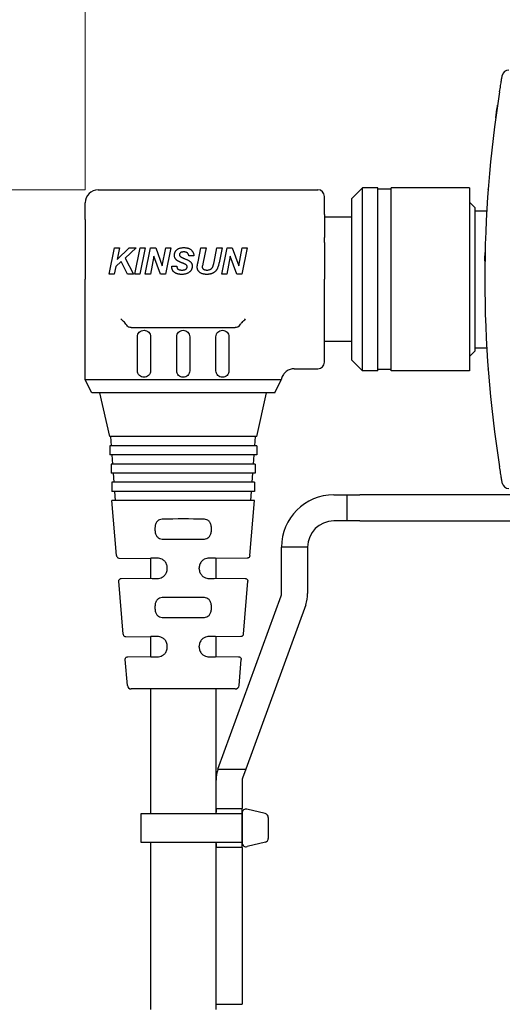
# Model space of a CAD drawing. Header units: millimetres. Extents: x 399 to 6233, y -1870 to 1602.
# Tile 673 of 711: x 5938 to 5975, y 274 to 349. Entities that reach past the tile are written whole.
import ezdxf

# ---------------------------------------------------------------- set-up
doc = ezdxf.new("R2010")
doc.units = ezdxf.units.MM
doc.layers.add('AM_5', color=3, linetype='Continuous', lineweight=25)
doc.layers.add('可見 (ISO)', color=7, linetype='Continuous', lineweight=25)
doc.styles.add('尺寸標註', font='romans.shx', dxfattribs={"bigfont": 'CHINESET.SHX'})
doc.dimstyles.new('CNS1$0', dxfattribs={"dimtxt": 2.5, "dimasz": 2.5, "dimexe": 1, "dimexo": 1, "dimgap": 1.5, "dimtad": 1, "dimtoh": 1, "dimdec": 1, "dimdsep": 46, "dimtxsty": '尺寸標註', "dimcen": 0, "dimclrd": 2, "dimclre": 2, "dimclrt": 1, "dimadec": 0, "dimazin": 2, "dimtp": 0.1, "dimtm": 0.1, "dimtfac": 0.71, "dimtdec": 1, "dimtmove": 0, "dimatfit": 0, "dimfxl": 0, "dimlwd": 13, "dimlwe": 13, "dimarcsym": 0})

# ---------------------------------------------------------------- blocks, each defined once
blk = doc.blocks.new('*D355')
at = {"layer": 'AM_5', "color": 2, "lineweight": 13}
for p, q in [((5942.878, 336.403), (5942.878, 359.702)), ((6103.598, 330.553), (6103.598, 359.702)), ((6101.098, 358.702), (5945.378, 358.702))]:
    blk.add_line(p, q, dxfattribs=at)
at = {"layer": 'AM_5', "color": 2, "lineweight": -2}
for points in [[(5945.378, 359.119), (5945.378, 358.285), (5942.878, 358.702)], [(6101.098, 359.119), (6101.098, 358.285), (6103.598, 358.702)]]:
    blk.add_solid(points, dxfattribs=at)
at = {"layer": 'Defpoints', "color": 0, "lineweight": -2}
for p in [(5942.878, 358.702), (5942.878, 335.403), (6103.598, 329.553)]:
    blk.add_point(p, dxfattribs=at)
at = {"layer": 'AM_5', "color": 1, "insert": (6023.238, 361.452), "char_height": 2.5, "attachment_point": 5, "style": '尺寸標註'}
blk.add_mtext('160.7', dxfattribs=at)
blk = doc.blocks.new('*D296')
at = {"layer": 'AM_5', "color": 2, "lineweight": 13}
for p, q in [((5942.878, 336.403), (5929.878, 336.403)), ((5930.878, 333.903), (5930.878, 271.142)), ((5951.889, 268.642), (5929.878, 268.642))]:
    blk.add_line(p, q, dxfattribs=at)
at = {"layer": 'AM_5', "color": 2, "lineweight": -2}
for points in [[(5930.462, 333.903), (5931.295, 333.903), (5930.878, 336.403)], [(5930.462, 271.142), (5931.295, 271.142), (5930.878, 268.642)]]:
    blk.add_solid(points, dxfattribs=at)
at = {"layer": 'Defpoints', "color": 0, "lineweight": -2}
for p in [(5943.878, 336.403), (5930.878, 268.642), (5952.889, 268.642)]:
    blk.add_point(p, dxfattribs=at)
at = {"layer": 'AM_5', "color": 1, "insert": (5928.128, 302.522), "char_height": 2.5, "attachment_point": 5, "rotation": 90, "style": '尺寸標註'}
blk.add_mtext('67.8', dxfattribs=at)

msp = doc.modelspace()

# ---------------------------------------------------------------- linework, layer by layer
for p, q in [((5954.889, 288.701), (5954.889, 286.411)), ((5956.647, 288.65), (5955.247, 288.995)), ((5956.889, 288.356), (5956.889, 286.756)), ((5956.673, 286.468), (5955.273, 286.123))]:
    msp.add_line(p, q)
msp.add_lwpolyline([(5954.889, 288.658), (5954.889, 286.454), (5947.158, 286.454), (5947.158, 288.658)], close=True)
for centre, start, end in [((5955.189, 288.701), 78.69007, 180), ((5956.589, 288.356), 0, 78.69007), ((5955.189, 286.411), 180, 286.32064), ((5956.589, 286.756), 286.32064, 0)]:
    msp.add_arc(centre, 0.3, start, end)
at = {"layer": '可見 (ISO)'}
for p, q in [((5943.878, 336.403), (5960.678, 336.403)), ((5963.278, 335.748), (5964.083, 336.553)), ((5964.083, 322.553), (5964.083, 336.553)), ((5965.278, 336.553), (5964.083, 336.553)), ((5965.278, 322.553), (5965.278, 336.553)), ((5966.278, 336.453), (5965.278, 336.453)), ((5966.278, 322.553), (5966.278, 336.553)), ((5972.278, 336.553), (5966.278, 336.553)), ((5972.278, 336.553), (5972.278, 322.553)), ((5942.878, 334.128), (5942.878, 335.403)), ((5961.178, 334.519), (5961.178, 335.903)), ((5963.278, 323.358), (5963.278, 335.748)), ((5972.678, 335.053), (5972.278, 335.453)), ((5973.678, 336.053), (5973.678, 336.035)), ((5973.68, 336.053), (5973.678, 336.053)), ((5972.678, 335.053), (5972.678, 324.053)), ((5972.678, 334.803), (5973.599, 334.803)), ((5942.878, 334.128), (5942.878, 332.371)), ((5961.178, 334.519), (5961.178, 332.762)), ((5963.278, 334.303), (5961.178, 334.303)), ((5961.178, 332.371), (5961.178, 332.762)), ((5942.878, 332.371), (5942.878, 329.553)), ((5944.707, 329.953), (5945.113, 331.953)), ((5945.113, 331.953), (5945.505, 331.953)), ((5945.323, 331.058), (5946.245, 331.953)), ((5945.505, 331.953), (5945.323, 331.058)), ((5946.783, 331.953), (5945.936, 331.179)), ((5946.245, 331.953), (5946.783, 331.953)), ((5946.681, 329.953), (5947.088, 331.953)), ((5947.479, 331.953), (5947.072, 329.953)), ((5947.088, 331.953), (5947.479, 331.953)), ((5947.476, 329.953), (5947.882, 331.953)), ((5947.882, 331.953), (5948.274, 331.953)), ((5948.274, 331.953), (5948.777, 330.594)), ((5948.777, 330.594), (5949.036, 331.953)), ((5949.427, 331.953), (5949.021, 329.953)), ((5949.036, 331.953), (5949.427, 331.953)), ((5951.515, 330.889), (5951.731, 331.953)), ((5951.731, 331.953), (5952.123, 331.953)), ((5952.123, 331.953), (5951.902, 330.86)), ((5952.74, 330.852), (5952.962, 331.953)), ((5952.962, 331.953), (5953.354, 331.953)), ((5953.354, 331.953), (5953.124, 330.819)), ((5953.322, 329.953), (5953.729, 331.953)), ((5953.729, 331.953), (5954.12, 331.953)), ((5954.12, 331.953), (5954.623, 330.594)), ((5954.623, 330.594), (5954.882, 331.953)), ((5955.273, 331.953), (5954.867, 329.953)), ((5954.882, 331.953), (5955.273, 331.953)), ((5961.178, 332.371), (5961.178, 329.553)), ((5945.64, 330.913), (5945.216, 330.532)), ((5946.117, 329.953), (5945.64, 330.913)), ((5945.936, 331.179), (5946.578, 329.953)), ((5948.128, 331.312), (5947.868, 329.953)), ((5948.63, 329.953), (5948.128, 331.312)), ((5951.194, 331.356), (5950.809, 331.338)), ((5953.975, 331.312), (5953.714, 329.953)), ((5954.476, 329.953), (5953.975, 331.312)), ((5945.216, 330.532), (5945.098, 329.953)), ((5949.501, 330.551), (5949.886, 330.568)), ((5951.902, 330.86), (5951.848, 330.594)), ((5942.878, 324.653), (5942.878, 329.553)), ((5945.098, 329.953), (5944.707, 329.953)), ((5946.578, 329.953), (5946.117, 329.953)), ((5947.072, 329.953), (5946.681, 329.953)), ((5947.868, 329.953), (5947.476, 329.953)), ((5949.021, 329.953), (5948.63, 329.953)), ((5953.714, 329.953), (5953.322, 329.953)), ((5954.867, 329.953), (5954.476, 329.953)), ((5961.178, 323.203), (5961.178, 329.553)), ((5946.407, 325.853), (5954.35, 325.853)), ((5954.88, 326.258), (5954.88, 326.258)), ((5946.878, 322.553), (5946.878, 325.153)), ((5947.878, 325.153), (5947.878, 322.553)), ((5949.878, 322.553), (5949.878, 325.153)), ((5950.878, 325.153), (5950.878, 322.553)), ((5952.878, 322.553), (5952.878, 325.153)), ((5953.878, 325.153), (5953.878, 322.553)), ((5942.878, 322.703), (5942.878, 324.653)), ((5963.278, 324.803), (5961.178, 324.803)), ((5972.678, 324.303), (5973.599, 324.303)), ((5963.278, 323.358), (5964.083, 322.553)), ((5972.678, 324.053), (5972.278, 323.653)), ((5942.878, 321.853), (5942.878, 322.703)), ((5958.867, 322.703), (5960.678, 322.703)), ((5966.278, 322.653), (5965.278, 322.653)), ((5973.678, 323.071), (5973.678, 323.053)), ((5973.68, 323.053), (5973.678, 323.053)), ((5957.756, 321.853), (5942.878, 321.853)), ((5943.378, 320.853), (5942.878, 321.853)), ((5957.378, 320.853), (5957.878, 321.853)), ((5965.278, 322.553), (5964.083, 322.553)), ((5972.278, 322.553), (5966.278, 322.553)), ((5957.378, 320.853), (5943.378, 320.853)), ((5944.753, 317.513), (5944.003, 320.853)), ((5956.003, 317.513), (5956.753, 320.853)), ((5956.003, 317.513), (5944.753, 317.513)), ((5944.902, 316.813), (5944.853, 317.513)), ((5955.854, 316.813), (5955.903, 317.513)), ((5956.003, 316.813), (5944.753, 316.813)), ((5944.753, 316.813), (5944.753, 316.113)), ((5956.003, 316.813), (5956.003, 316.113)), ((5956.003, 316.113), (5944.753, 316.113)), ((5945, 315.413), (5944.951, 316.113)), ((5955.756, 315.413), (5955.805, 316.113)), ((5955.878, 315.413), (5944.878, 315.413)), ((5944.878, 315.413), (5944.878, 314.713)), ((5955.878, 315.413), (5955.878, 314.713)), ((5955.878, 314.713), (5944.878, 314.713)), ((5945.098, 314.013), (5945.049, 314.713)), ((5955.659, 314.013), (5955.708, 314.713)), ((5955.828, 314.013), (5944.928, 314.013)), ((5944.928, 314.013), (5944.928, 313.313)), ((5955.828, 314.013), (5955.828, 313.313)), ((5955.828, 313.313), (5944.928, 313.313)), ((5945.196, 312.613), (5945.147, 313.313)), ((5955.561, 312.613), (5955.61, 313.313)), ((5961.898, 313.053), (5962.898, 313.053)), ((5962.898, 313.053), (5963.898, 313.053)), ((5962.898, 313.053), (5962.898, 311.053)), ((5978.898, 313.053), (5963.898, 313.053)), ((5955.828, 312.613), (5944.928, 312.613)), ((5945.279, 308.398), (5944.928, 312.613)), ((5955.478, 308.398), (5955.828, 312.613)), ((5962.898, 311.053), (5961.898, 311.053)), ((5963.898, 311.053), (5962.898, 311.053)), ((5963.898, 311.053), (6058.898, 311.053)), ((5948.213, 310.449), (5948.213, 310.415)), ((5952.543, 310.415), (5952.543, 310.449)), ((5959.898, 309.053), (5957.898, 309.053)), ((5957.898, 305.494), (5957.898, 309.053)), ((5959.898, 309.053), (5959.898, 305.494)), ((5945.477, 308.214), (5947.878, 308.193)), ((5947.878, 308.193), (5947.878, 306.671)), ((5955.28, 308.214), (5952.878, 308.193)), ((5952.878, 308.193), (5952.878, 306.671)), ((5949.159, 307.395), (5949.159, 307.469)), ((5951.598, 307.395), (5951.598, 307.469)), ((5945.779, 302.393), (5945.442, 306.435)), ((5945.64, 306.652), (5947.878, 306.671)), ((5952.878, 306.671), (5955.117, 306.652)), ((5954.978, 302.393), (5955.314, 306.435)), ((5953.039, 292.056), (5957.868, 305.323)), ((5959.748, 304.639), (5955.168, 292.056)), ((5948.213, 304.449), (5948.213, 304.415)), ((5952.543, 304.415), (5952.543, 304.449)), ((5945.976, 302.21), (5947.878, 302.193)), ((5947.878, 302.193), (5947.878, 300.671)), ((5954.78, 302.21), (5952.878, 302.193)), ((5952.878, 302.193), (5952.878, 300.671)), ((5949.159, 301.395), (5949.159, 301.469)), ((5951.598, 301.395), (5951.598, 301.469)), ((5946.105, 298.467), (5945.941, 300.44)), ((5946.139, 300.656), (5947.878, 300.671)), ((5952.878, 300.671), (5954.618, 300.656)), ((5954.651, 298.467), (5954.815, 300.44)), ((5954.352, 298.192), (5946.404, 298.192)), ((5947.878, 298.192), (5947.878, 288.658)), ((5952.878, 298.192), (5952.878, 288.658)), ((5953.039, 292.056), (5955.168, 292.056)), ((5955.168, 292.056), (5954.919, 291.372)), ((5952.889, 289.356), (5952.889, 291.201)), ((5954.889, 291.201), (5954.889, 289.356)), ((5952.889, 289.056), (5952.889, 289.356)), ((5952.889, 289.056), (5954.889, 289.056)), ((5952.889, 289.056), (5952.889, 288.756)), ((5952.889, 288.658), (5952.889, 288.756)), ((5954.889, 289.356), (5954.889, 289.056)), ((5954.889, 288.756), (5954.889, 289.056)), ((5954.889, 288.756), (5954.889, 286.356)), ((5954.889, 286.356), (5954.889, 288.756)), ((5947.878, 286.454), (5947.878, 273.658)), ((5952.878, 286.454), (5952.878, 273.658)), ((5952.889, 286.356), (5952.889, 286.454)), ((5952.889, 286.356), (5952.889, 286.056)), ((5954.889, 286.056), (5952.889, 286.056)), ((5952.889, 285.756), (5952.889, 286.056)), ((5952.889, 274.356), (5952.889, 285.756)), ((5954.889, 286.056), (5954.889, 286.356)), ((5954.889, 286.056), (5954.889, 285.756)), ((5954.889, 285.756), (5954.889, 274.356)), ((5952.889, 274.056), (5952.889, 274.356)), ((5954.889, 274.356), (5954.889, 274.056)), ((5952.889, 274.056), (5954.889, 274.056))]:
    msp.add_line(p, q, dxfattribs=at)
for centre, radius, start, end in [((5975.28, 345.066), 0.5, 89, 170.18466), ((5943.878, 335.403), 1, 90, 180), ((5960.678, 335.903), 0.5, 0, 90), ((5960.678, 323.203), 0.5, 270, 0), ((5975.28, 314.04), 0.5, 189.81534, 271), ((5961.898, 309.053), 4, 90, 180), ((5961.898, 309.053), 2, 90, 180), ((5957.398, 305.494), 0.5, 340, 0), ((5957.398, 305.494), 2.5, 340, 0), ((5946.404, 298.492), 0.3, 184.7568, 270), ((5954.352, 298.492), 0.3, 270, 355.2432), ((5955.389, 291.201), 2.5, 160, 180), ((5955.389, 291.201), 0.5, 160, 180)]:
    msp.add_arc(centre, radius, start, end, dxfattribs=at)
for centre, major_axis, ratio, start_param, end_param in [((6064.921, 329.553), (0, 91.486), 0.999849, 1.413344, 1.728248), ((5950.378, 311.171), (-2.5, 0), 0.013964, 4.061939, 5.362839), ((5950.378, 309.693), (2.5, 0), 0.013964, 4.061939, 5.362839), ((5950.378, 308.171), (-2.5, 0.022), 0.013962, 5.621312, 6.283322), ((5950.378, 308.171), (2.5, 0.022), 0.013962, 6.283049, 6.945058), ((5950.378, 306.693), (-2.5, -0.022), 0.013962, 6.283049, 6.945058), ((5950.378, 306.693), (2.5, -0.022), 0.013962, 5.621312, 6.283322), ((5950.378, 305.171), (-2.5, 0), 0.013964, 4.061939, 5.362839), ((5950.378, 303.693), (2.5, 0), 0.013964, 4.061939, 5.362839), ((5950.378, 302.171), (-2.5, 0.022), 0.013962, 5.621312, 6.283322), ((5950.378, 302.171), (2.5, 0.022), 0.013962, 6.283049, 6.945058), ((5950.378, 300.693), (-2.5, -0.022), 0.013962, 6.283049, 6.945058), ((5950.378, 300.693), (2.5, -0.022), 0.013962, 5.621312, 6.283322)]:
    msp.add_ellipse(centre, major_axis=major_axis, ratio=ratio, start_param=start_param, end_param=end_param, dxfattribs=at)
for points, knots in [([(5974.58, 343.898), (5974.606, 344.063), (5974.632, 344.226), (5974.657, 344.376), (5974.682, 344.526), (5974.705, 344.666), (5974.724, 344.781), (5974.734, 344.84), (5974.743, 344.893), (5974.751, 344.939), (5974.759, 344.984), (5974.766, 345.023), (5974.771, 345.055), (5974.782, 345.118), (5974.788, 345.151), (5974.788, 345.151)], [0, 0, 0, 0, 0.000496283, 0.000496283, 0.000496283, 0.000992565, 0.000992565, 0.000992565, 0.001242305, 0.001242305, 0.001242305, 0.001488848, 0.001488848, 0.001488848, 0.00198513, 0.00198513, 0.00198513, 0.00198513]), ([(5974.288, 341.918), (5974.327, 342.207), (5974.369, 342.501), (5974.414, 342.813), (5974.419, 342.845), (5974.424, 342.877)], [0, 0, 0, 0, 0.08760995, 0.08760995, 0.09772978, 0.09772978, 0.09772978, 0.09772978]), ([(5973.965, 339.261), (5973.965, 339.261), (5973.965, 339.262), (5973.965, 339.262), (5973.965, 339.263), (5973.965, 339.265), (5973.965, 339.266), (5973.966, 339.268)], [0.02997514, 0.02997514, 0.02997514, 0.02997514, 0.03261946, 0.03261946, 0.04097847, 0.04097847, 0.04707143, 0.04707143, 0.04707143, 0.04707143]), ([(5973.976, 339.362), (5973.976, 339.362), (5973.976, 339.362), (5973.976, 339.363), (5973.976, 339.364), (5973.976, 339.366), (5973.976, 339.367), (5973.976, 339.368)], [0.02995296, 0.02995296, 0.02995296, 0.02995296, 0.03266965, 0.03266965, 0.04118502, 0.04118502, 0.04704465, 0.04704465, 0.04704465, 0.04704465]), ([(5973.705, 336.403), (5973.705, 336.404), (5973.705, 336.404), (5973.705, 336.405), (5973.705, 336.406), (5973.706, 336.41), (5973.706, 336.412), (5973.706, 336.421), (5973.707, 336.425), (5973.707, 336.429), (5973.707, 336.43), (5973.707, 336.43)], [0, 0, 0, 0, 0.00097656, 0.00097656, 0.00488283, 0.00488283, 0.01269545, 0.01269545, 0.04395329, 0.04395329, 0.05714808, 0.05714808, 0.05714808, 0.05714808]), ([(5949.707, 331.396), (5949.707, 331.416), (5949.708, 331.457), (5949.717, 331.516), (5949.731, 331.572), (5949.752, 331.626), (5949.778, 331.677), (5949.81, 331.726), (5949.848, 331.771), (5949.891, 331.814), (5949.94, 331.853), (5949.995, 331.887), (5950.054, 331.915), (5950.119, 331.939), (5950.189, 331.957), (5950.264, 331.969), (5950.344, 331.978), (5950.399, 331.978), (5950.427, 331.979)], [0, 0, 0, 0, 0.000060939, 0.000120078, 0.000177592, 0.000234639, 0.000291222, 0.000348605, 0.000407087, 0.000467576, 0.00052959, 0.000592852, 0.000658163, 0.000726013, 0.000797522, 0.000872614, 0.000952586, 0.001036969, 0.001036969, 0.001036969, 0.001036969]), ([(5950.424, 331.645), (5950.41, 331.645), (5950.382, 331.645), (5950.342, 331.642), (5950.305, 331.637), (5950.271, 331.631), (5950.24, 331.623), (5950.213, 331.613), (5950.189, 331.601), (5950.162, 331.582), (5950.133, 331.557), (5950.109, 331.521), (5950.094, 331.48), (5950.092, 331.452), (5950.091, 331.437)], [0, 0, 0, 0, 0.0000433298, 0.0000835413, 0.0001207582, 0.0001550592, 0.0001866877, 0.0002157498, 0.0002426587, 0.0002678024, 0.0003137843, 0.0003562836, 0.0003981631, 0.0004417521, 0.0004417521, 0.0004417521, 0.0004417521]), ([(5950.809, 331.338), (5950.808, 331.35), (5950.805, 331.373), (5950.797, 331.407), (5950.787, 331.439), (5950.775, 331.47), (5950.759, 331.497), (5950.742, 331.522), (5950.723, 331.546), (5950.7, 331.567), (5950.675, 331.585), (5950.648, 331.602), (5950.617, 331.615), (5950.584, 331.626), (5950.548, 331.635), (5950.509, 331.641), (5950.468, 331.645), (5950.439, 331.645), (5950.424, 331.645)], [0, 0, 0, 0, 0.0000363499, 0.0000711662, 0.0001046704, 0.0001365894, 0.000167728, 0.0001982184, 0.0002285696, 0.0002588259, 0.0002896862, 0.000321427, 0.0003547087, 0.0003897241, 0.0004262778, 0.0004655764, 0.0005069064, 0.0005512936, 0.0005512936, 0.0005512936, 0.0005512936]), ([(5950.427, 331.979), (5950.456, 331.978), (5950.512, 331.977), (5950.594, 331.969), (5950.671, 331.956), (5950.743, 331.938), (5950.809, 331.914), (5950.871, 331.884), (5950.928, 331.85), (5950.979, 331.809), (5951.026, 331.765), (5951.067, 331.717), (5951.102, 331.665), (5951.132, 331.611), (5951.155, 331.552), (5951.175, 331.49), (5951.187, 331.424), (5951.192, 331.379), (5951.194, 331.356)], [0, 0, 0, 0, 0.000085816, 0.000166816, 0.000243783, 0.000317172, 0.000387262, 0.000454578, 0.00052016, 0.00058466, 0.000647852, 0.000710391, 0.000771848, 0.000833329, 0.000896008, 0.000959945, 0.001025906, 0.00109462, 0.00109462, 0.00109462, 0.00109462]), ([(5950.604, 330.656), (5950.598, 330.66), (5950.586, 330.67), (5950.563, 330.683), (5950.534, 330.699), (5950.5, 330.716), (5950.459, 330.735), (5950.413, 330.756), (5950.361, 330.778), (5950.305, 330.802), (5950.247, 330.825), (5950.192, 330.849), (5950.141, 330.872), (5950.094, 330.893), (5950.052, 330.913), (5950.013, 330.933), (5949.979, 330.951), (5949.939, 330.974), (5949.894, 331.004), (5949.847, 331.046), (5949.805, 331.092), (5949.77, 331.144), (5949.742, 331.2), (5949.721, 331.261), (5949.709, 331.327), (5949.707, 331.372), (5949.707, 331.396)], [0, 0, 0, 0, 0.000020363, 0.000047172, 0.00007964, 0.000117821, 0.000162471, 0.000213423, 0.000270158, 0.000333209, 0.000397, 0.000456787, 0.000512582, 0.000564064, 0.000611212, 0.000654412, 0.000693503, 0.000728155, 0.000792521, 0.000854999, 0.000916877, 0.000979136, 0.001041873, 0.001105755, 0.001172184, 0.001242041, 0.001242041, 0.001242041, 0.001242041]), ([(5950.091, 331.437), (5950.092, 331.423), (5950.094, 331.397), (5950.107, 331.359), (5950.129, 331.325), (5950.15, 331.306), (5950.16, 331.297)], [0, 0, 0, 0, 0.0000403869, 0.0000791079, 0.0001184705, 0.0001603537, 0.0001603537, 0.0001603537, 0.0001603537]), ([(5950.16, 331.297), (5950.167, 331.292), (5950.181, 331.281), (5950.207, 331.265), (5950.237, 331.248), (5950.273, 331.229), (5950.314, 331.209), (5950.36, 331.188), (5950.411, 331.165), (5950.447, 331.15), (5950.466, 331.142)], [0, 0, 0, 0, 0.00002488, 0.0000547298, 0.0000896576, 0.000129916, 0.0001753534, 0.0002260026, 0.0002818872, 0.00034318, 0.00034318, 0.00034318, 0.00034318]), ([(5950.466, 331.142), (5950.495, 331.13), (5950.549, 331.108), (5950.626, 331.074), (5950.695, 331.041), (5950.756, 331.011), (5950.808, 330.982), (5950.853, 330.955), (5950.89, 330.93), (5950.911, 330.912), (5950.92, 330.904)], [0, 0, 0, 0, 0.0000924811, 0.0001766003, 0.0002527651, 0.0003208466, 0.0003809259, 0.0004328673, 0.0004774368, 0.0005144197, 0.0005144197, 0.0005144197, 0.0005144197]), ([(5950.92, 330.904), (5950.932, 330.893), (5950.955, 330.87), (5950.984, 330.833), (5951.009, 330.793), (5951.03, 330.75), (5951.046, 330.706), (5951.057, 330.659), (5951.064, 330.61), (5951.065, 330.576), (5951.066, 330.558)], [0, 0, 0, 0, 0.0000482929, 0.0000954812, 0.0001418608, 0.0001882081, 0.0002350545, 0.0002824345, 0.0003317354, 0.0003830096, 0.0003830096, 0.0003830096, 0.0003830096]), ([(5951.466, 330.643), (5951.467, 330.648), (5951.469, 330.658), (5951.473, 330.676), (5951.477, 330.699), (5951.483, 330.728), (5951.49, 330.761), (5951.497, 330.799), (5951.506, 330.842), (5951.512, 330.873), (5951.515, 330.889)], [0, 0, 0, 0, 0.0000135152, 0.0000319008, 0.0000555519, 0.0000841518, 0.0001180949, 0.000157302, 0.0002014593, 0.0002504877, 0.0002504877, 0.0002504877, 0.0002504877]), ([(5950.28, 329.927), (5950.259, 329.928), (5950.218, 329.928), (5950.157, 329.932), (5950.099, 329.938), (5950.042, 329.946), (5949.988, 329.958), (5949.936, 329.971), (5949.885, 329.987), (5949.838, 330.006), (5949.793, 330.026), (5949.751, 330.049), (5949.712, 330.073), (5949.678, 330.101), (5949.646, 330.129), (5949.618, 330.16), (5949.593, 330.192), (5949.572, 330.226), (5949.554, 330.263), (5949.539, 330.3), (5949.526, 330.338), (5949.516, 330.378), (5949.508, 330.42), (5949.503, 330.462), (5949.501, 330.506), (5949.501, 330.536), (5949.501, 330.551)], [0, 0, 0, 0, 0.00006246, 0.000122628, 0.000181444, 0.000237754, 0.000292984, 0.000346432, 0.000398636, 0.000449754, 0.000498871, 0.000546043, 0.000591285, 0.000634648, 0.000676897, 0.000717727, 0.000757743, 0.000797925, 0.000837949, 0.000877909, 0.00091816, 0.000958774, 0.001000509, 0.001042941, 0.001086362, 0.001131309, 0.001131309, 0.001131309, 0.001131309]), ([(5949.886, 330.568), (5949.887, 330.556), (5949.888, 330.531), (5949.893, 330.496), (5949.899, 330.464), (5949.906, 330.435), (5949.915, 330.41), (5949.925, 330.387), (5949.937, 330.368), (5949.947, 330.357), (5949.951, 330.352)], [0, 0, 0, 0, 0.0000386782, 0.0000743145, 0.0001066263, 0.0001364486, 0.0001633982, 0.0001882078, 0.0002103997, 0.0002311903, 0.0002311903, 0.0002311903, 0.0002311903]), ([(5949.951, 330.352), (5949.96, 330.345), (5949.977, 330.33), (5950.008, 330.311), (5950.043, 330.295), (5950.083, 330.283), (5950.128, 330.273), (5950.178, 330.266), (5950.233, 330.262), (5950.271, 330.261), (5950.291, 330.261)], [0, 0, 0, 0, 0.0000330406, 0.0000682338, 0.0001065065, 0.0001482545, 0.0001938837, 0.0002437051, 0.0002983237, 0.0003571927, 0.0003571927, 0.0003571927, 0.0003571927]), ([(5951.066, 330.558), (5951.065, 330.537), (5951.064, 330.495), (5951.054, 330.433), (5951.037, 330.373), (5951.015, 330.316), (5950.985, 330.261), (5950.949, 330.208), (5950.907, 330.158), (5950.858, 330.111), (5950.804, 330.068), (5950.744, 330.03), (5950.679, 329.998), (5950.609, 329.972), (5950.534, 329.952), (5950.454, 329.938), (5950.369, 329.929), (5950.31, 329.928), (5950.28, 329.927)], [0, 0, 0, 0, 0.000063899, 0.000126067, 0.000187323, 0.000248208, 0.000310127, 0.000372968, 0.000438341, 0.000505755, 0.000575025, 0.000644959, 0.00071685, 0.000790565, 0.000867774, 0.000948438, 0.001033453, 0.001123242, 0.001123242, 0.001123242, 0.001123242]), ([(5950.291, 330.261), (5950.308, 330.261), (5950.34, 330.261), (5950.386, 330.265), (5950.428, 330.27), (5950.468, 330.278), (5950.503, 330.288), (5950.535, 330.3), (5950.564, 330.315), (5950.589, 330.332), (5950.61, 330.351), (5950.629, 330.37), (5950.645, 330.391), (5950.658, 330.412), (5950.669, 330.434), (5950.676, 330.458), (5950.68, 330.482), (5950.681, 330.498), (5950.681, 330.507)], [0, 0, 0, 0, 0.0000496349, 0.000095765, 0.0001385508, 0.0001785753, 0.0002151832, 0.0002495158, 0.0002811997, 0.0003111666, 0.0003395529, 0.0003667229, 0.0003920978, 0.0004174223, 0.0004415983, 0.0004658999, 0.0004902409, 0.0005151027, 0.0005151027, 0.0005151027, 0.0005151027]), ([(5950.681, 330.507), (5950.68, 330.521), (5950.678, 330.549), (5950.663, 330.59), (5950.638, 330.626), (5950.615, 330.646), (5950.604, 330.656)], [0, 0, 0, 0, 0.0000423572, 0.0000838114, 0.0001266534, 0.0001727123, 0.0001727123, 0.0001727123, 0.0001727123]), ([(5951.442, 330.525), (5951.446, 330.544), (5951.454, 330.583), (5951.462, 330.623), (5951.466, 330.643)], [0, 0, 0, 0, 0.0000576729, 0.0001206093, 0.0001206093, 0.0001206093, 0.0001206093]), ([(5952.174, 329.927), (5952.146, 329.928), (5952.09, 329.929), (5952.009, 329.937), (5951.933, 329.95), (5951.862, 329.968), (5951.796, 329.991), (5951.736, 330.02), (5951.68, 330.054), (5951.63, 330.094), (5951.586, 330.137), (5951.548, 330.184), (5951.515, 330.233), (5951.489, 330.286), (5951.467, 330.341), (5951.453, 330.4), (5951.444, 330.462), (5951.443, 330.504), (5951.442, 330.525)], [0, 0, 0, 0, 0.000085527, 0.000166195, 0.000242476, 0.000314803, 0.000383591, 0.000450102, 0.000514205, 0.000577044, 0.000638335, 0.000698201, 0.000756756, 0.000815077, 0.000873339, 0.000933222, 0.000994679, 0.001058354, 0.001058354, 0.001058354, 0.001058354]), ([(5951.848, 330.594), (5951.845, 330.581), (5951.839, 330.552), (5951.833, 330.522), (5951.83, 330.506)], [0, 0, 0, 0, 0.00004007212, 0.00009035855, 0.00009035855, 0.00009035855, 0.00009035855]), ([(5951.83, 330.506), (5951.83, 330.497), (5951.831, 330.48), (5951.835, 330.455), (5951.843, 330.431), (5951.853, 330.408), (5951.866, 330.387), (5951.882, 330.366), (5951.901, 330.347), (5951.923, 330.329), (5951.948, 330.313), (5951.976, 330.299), (5952.006, 330.287), (5952.039, 330.277), (5952.074, 330.27), (5952.112, 330.265), (5952.153, 330.261), (5952.181, 330.261), (5952.196, 330.261)], [0, 0, 0, 0, 0.0000260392, 0.0000512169, 0.0000758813, 0.0001007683, 0.0001257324, 0.0001516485, 0.0001782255, 0.00020664, 0.0002363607, 0.0002669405, 0.0002990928, 0.0003333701, 0.0003693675, 0.0004077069, 0.0004486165, 0.0004918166, 0.0004918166, 0.0004918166, 0.0004918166]), ([(5953.124, 330.819), (5953.118, 330.792), (5953.106, 330.741), (5953.087, 330.666), (5953.067, 330.596), (5953.046, 330.531), (5953.025, 330.471), (5953.003, 330.416), (5952.98, 330.365), (5952.956, 330.318), (5952.93, 330.276), (5952.902, 330.235), (5952.87, 330.197), (5952.836, 330.16), (5952.797, 330.126), (5952.756, 330.094), (5952.712, 330.064), (5952.665, 330.035), (5952.615, 330.009), (5952.562, 329.987), (5952.505, 329.969), (5952.445, 329.954), (5952.382, 329.942), (5952.316, 329.934), (5952.246, 329.928), (5952.199, 329.928), (5952.174, 329.927)], [0, 0, 0, 0, 0.000081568, 0.000158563, 0.000231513, 0.000299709, 0.00036361, 0.000423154, 0.000478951, 0.000530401, 0.000579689, 0.000629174, 0.000678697, 0.000728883, 0.000779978, 0.000832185, 0.000885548, 0.000940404, 0.000996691, 0.001054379, 0.001113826, 0.00117546, 0.001239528, 0.001306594, 0.001376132, 0.001448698, 0.001448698, 0.001448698, 0.001448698]), ([(5952.196, 330.261), (5952.221, 330.261), (5952.271, 330.263), (5952.341, 330.273), (5952.404, 330.29), (5952.461, 330.314), (5952.511, 330.345), (5952.555, 330.384), (5952.593, 330.429), (5952.62, 330.472), (5952.639, 330.512), (5952.653, 330.546), (5952.667, 330.585), (5952.682, 330.629), (5952.696, 330.679), (5952.711, 330.732), (5952.725, 330.79), (5952.735, 330.831), (5952.74, 330.852)], [0, 0, 0, 0, 0.0000767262, 0.0001469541, 0.000211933, 0.0002723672, 0.000330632, 0.0003880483, 0.0004461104, 0.0005061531, 0.0005390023, 0.0005762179, 0.0006178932, 0.0006642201, 0.0007149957, 0.0007704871, 0.000830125, 0.0008949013, 0.0008949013, 0.0008949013, 0.0008949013]), ([(5946.106, 325.973), (5946.039, 326.069), (5945.961, 326.166), (5945.802, 326.34), (5945.724, 326.417), (5945.633, 326.497), (5945.621, 326.507), (5945.61, 326.517)], [-0.07067013, -0.07067013, -0.07067013, -0.07067013, -0.03295236, -0.03295236, 0, 0, 0.00471986, 0.00471986, 0.00471986, 0.00471986]), ([(5954.65, 325.973), (5954.684, 326.022), (5954.721, 326.07), (5954.76, 326.118), (5954.779, 326.142), (5954.799, 326.166), (5954.819, 326.19), (5954.839, 326.213), (5954.859, 326.235), (5954.88, 326.258), (5954.967, 326.352), (5955.058, 326.441), (5955.147, 326.517)], [0, 0, 0, 0, 0.25, 0.25, 0.25, 0.375, 0.375, 0.375, 0.5, 0.5, 0.5, 1, 1, 1, 1]), ([(5946.407, 325.853), (5946.352, 325.853), (5946.296, 325.859), (5946.216, 325.885), (5946.189, 325.897), (5946.143, 325.93), (5946.123, 325.95), (5946.106, 325.973)], [0.00000383, 0.00000383, 0.00000383, 0.00000383, 0.01927049, 0.01927049, 0.02954099, 0.02954099, 0.03887308, 0.03887308, 0.03887308, 0.03887308]), ([(5946.878, 325.153), (5946.878, 325.216), (5946.891, 325.282), (5946.94, 325.402), (5946.977, 325.457), (5947.063, 325.547), (5947.121, 325.587), (5947.246, 325.64), (5947.314, 325.653), (5947.441, 325.653), (5947.508, 325.641), (5947.633, 325.589), (5947.691, 325.549), (5947.779, 325.458), (5947.816, 325.403), (5947.866, 325.282), (5947.878, 325.216), (5947.878, 325.153)], [0.1577208, 0.1577208, 0.1577208, 0.1577208, 0.1765177, 0.1765177, 0.1953147, 0.1953147, 0.2162376, 0.2162376, 0.2371605, 0.2371605, 0.2575671, 0.2575671, 0.2779737, 0.2779737, 0.2967076, 0.2967076, 0.3154415, 0.3154415, 0.3154415, 0.3154415]), ([(5949.878, 325.153), (5949.878, 325.216), (5949.891, 325.283), (5949.942, 325.406), (5949.98, 325.462), (5950.069, 325.551), (5950.125, 325.589), (5950.249, 325.641), (5950.316, 325.653), (5950.441, 325.653), (5950.508, 325.641), (5950.631, 325.589), (5950.688, 325.551), (5950.776, 325.462), (5950.815, 325.406), (5950.866, 325.283), (5950.878, 325.216), (5950.878, 325.153)], [0.1507226, 0.1507226, 0.1507226, 0.1507226, 0.169563, 0.169563, 0.1884033, 0.1884033, 0.2072436, 0.2072436, 0.226084, 0.226084, 0.2449243, 0.2449243, 0.2637646, 0.2637646, 0.2826049, 0.2826049, 0.3014453, 0.3014453, 0.3014453, 0.3014453]), ([(5952.878, 325.153), (5952.878, 325.216), (5952.891, 325.282), (5952.94, 325.403), (5952.978, 325.458), (5953.066, 325.549), (5953.124, 325.589), (5953.249, 325.641), (5953.316, 325.653), (5953.442, 325.653), (5953.51, 325.64), (5953.636, 325.587), (5953.693, 325.547), (5953.78, 325.457), (5953.817, 325.402), (5953.866, 325.282), (5953.878, 325.216), (5953.878, 325.153)], [0.1577208, 0.1577208, 0.1577208, 0.1577208, 0.1764547, 0.1764547, 0.1951885, 0.1951885, 0.2155952, 0.2155952, 0.2360018, 0.2360018, 0.2569247, 0.2569247, 0.2778476, 0.2778476, 0.2966445, 0.2966445, 0.3154415, 0.3154415, 0.3154415, 0.3154415]), ([(5954.65, 325.973), (5954.634, 325.95), (5954.614, 325.93), (5954.567, 325.897), (5954.54, 325.885), (5954.461, 325.859), (5954.404, 325.853), (5954.35, 325.853)], [0.00000133, 0.00000133, 0.00000133, 0.00000133, 0.00932847, 0.00932847, 0.01959293, 0.01959293, 0.03886798, 0.03886798, 0.03886798, 0.03886798]), ([(5958.867, 322.703), (5958.759, 322.703), (5958.65, 322.685), (5958.445, 322.616), (5958.347, 322.564), (5958.174, 322.433), (5958.098, 322.352), (5957.977, 322.172), (5957.931, 322.071), (5957.892, 321.929), (5957.884, 321.891), (5957.878, 321.853)], [0, 0, 0, 0, 0.0323509, 0.0323509, 0.0648619, 0.0648619, 0.0973671, 0.0973671, 0.1298724, 0.1298724, 0.1414389, 0.1414389, 0.1414389, 0.1414389]), ([(5973.707, 322.676), (5973.707, 322.676), (5973.707, 322.676), (5973.707, 322.677), (5973.707, 322.678), (5973.707, 322.682), (5973.706, 322.689), (5973.705, 322.701), (5973.705, 322.701), (5973.705, 322.702), (5973.705, 322.702), (5973.705, 322.702), (5973.705, 322.702), (5973.705, 322.702), (5973.705, 322.702), (5973.705, 322.702)], [0.0375225, 0.0375225, 0.0375225, 0.0375225, 0.03850494, 0.03850494, 0.05115719, 0.05115719, 0.08912615, 0.08912615, 0.09090529, 0.09090529, 0.09157246, 0.09157246, 0.09169756, 0.09169756, 0.09170929, 0.09170929, 0.09170929, 0.09170929]), ([(5947.878, 322.553), (5947.878, 322.489), (5947.865, 322.422), (5947.814, 322.299), (5947.775, 322.243), (5947.686, 322.154), (5947.629, 322.115), (5947.506, 322.065), (5947.44, 322.053), (5947.316, 322.053), (5947.25, 322.065), (5947.127, 322.116), (5947.07, 322.154), (5946.982, 322.242), (5946.943, 322.298), (5946.892, 322.421), (5946.878, 322.489), (5946.878, 322.553)], [0, 0, 0, 0, 0.0190995, 0.0190995, 0.038199, 0.038199, 0.0582407, 0.0582407, 0.0782824, 0.0782824, 0.0986672, 0.0986672, 0.1190519, 0.1190519, 0.1383901, 0.1383901, 0.1577282, 0.1577282, 0.1577282, 0.1577282]), ([(5950.878, 322.553), (5950.878, 322.49), (5950.866, 322.423), (5950.815, 322.3), (5950.776, 322.244), (5950.688, 322.155), (5950.631, 322.117), (5950.508, 322.066), (5950.441, 322.053), (5950.316, 322.053), (5950.249, 322.066), (5950.125, 322.117), (5950.069, 322.155), (5949.98, 322.244), (5949.942, 322.3), (5949.891, 322.423), (5949.878, 322.49), (5949.878, 322.553)], [0, 0, 0, 0, 0.0188403, 0.0188403, 0.0376807, 0.0376807, 0.056521, 0.056521, 0.0753613, 0.0753613, 0.0942016, 0.0942016, 0.113042, 0.113042, 0.1318823, 0.1318823, 0.1507226, 0.1507226, 0.1507226, 0.1507226]), ([(5953.878, 322.553), (5953.878, 322.489), (5953.865, 322.421), (5953.813, 322.298), (5953.775, 322.242), (5953.687, 322.154), (5953.63, 322.116), (5953.507, 322.065), (5953.441, 322.053), (5953.317, 322.053), (5953.251, 322.065), (5953.128, 322.115), (5953.07, 322.154), (5952.981, 322.243), (5952.943, 322.299), (5952.891, 322.422), (5952.878, 322.489), (5952.878, 322.553)], [0, 0, 0, 0, 0.0193382, 0.0193382, 0.0386763, 0.0386763, 0.0590611, 0.0590611, 0.0794458, 0.0794458, 0.0994875, 0.0994875, 0.1195292, 0.1195292, 0.1386287, 0.1386287, 0.1577282, 0.1577282, 0.1577282, 0.1577282]), ([(5957.878, 321.853), (5957.878, 321.853), (5957.878, 321.853), (5957.878, 321.853), (5957.878, 321.853), (5957.838, 321.853), (5957.756, 321.853)], [0.001354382, 0.001354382, 0.001354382, 0.001354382, 0.001354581, 0.001354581, 0.001354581, 0.002709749, 0.002709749, 0.002709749, 0.002709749]), ([(5973.966, 319.836), (5973.965, 319.839), (5973.965, 319.841), (5973.965, 319.843), (5973.965, 319.844), (5973.965, 319.844)], [0, 0, 0, 0, 0.01079377, 0.01079377, 0.01842781, 0.01842781, 0.01842781, 0.01842781]), ([(5973.977, 319.735), (5973.976, 319.738), (5973.976, 319.74), (5973.976, 319.743), (5973.976, 319.744), (5973.976, 319.744)], [0, 0, 0, 0, 0.01079105, 0.01079105, 0.01844721, 0.01844721, 0.01844721, 0.01844721]), ([(5974.788, 313.955), (5974.788, 313.955), (5974.782, 313.988), (5974.771, 314.051), (5974.766, 314.083), (5974.759, 314.122), (5974.751, 314.168), (5974.743, 314.214), (5974.734, 314.266), (5974.725, 314.324), (5974.715, 314.382), (5974.704, 314.447), (5974.693, 314.515), (5974.681, 314.583), (5974.669, 314.654), (5974.657, 314.73), (5974.632, 314.881), (5974.606, 315.043), (5974.58, 315.208)], [0, 0, 0, 0, 0.000495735, 0.000495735, 0.000495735, 0.000743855, 0.000743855, 0.000743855, 0.000992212, 0.000992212, 0.000992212, 0.001240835, 0.001240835, 0.001240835, 0.001489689, 0.001489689, 0.001489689, 0.001987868, 0.001987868, 0.001987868, 0.001987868]), ([(5948.864, 311.199), (5948.73, 311.197), (5948.587, 311.169), (5948.432, 311.068), (5948.375, 311.012), (5948.298, 310.89), (5948.265, 310.812), (5948.223, 310.637), (5948.213, 310.54), (5948.213, 310.449)], [0.447549, 0.447549, 0.447549, 0.447549, 0.4977934, 0.4977934, 0.5248525, 0.5248525, 0.5522064, 0.5522064, 0.5795602, 0.5795602, 0.5795602, 0.5795602]), ([(5952.543, 310.449), (5952.543, 310.54), (5952.533, 310.637), (5952.491, 310.812), (5952.459, 310.89), (5952.381, 311.012), (5952.325, 311.068), (5952.17, 311.169), (5952.027, 311.197), (5951.892, 311.199)], [0, 0, 0, 0, 0.0273538, 0.0273538, 0.0547077, 0.0547077, 0.0817668, 0.0817668, 0.1320113, 0.1320113, 0.1320113, 0.1320113]), ([(5948.213, 310.415), (5948.213, 310.324), (5948.223, 310.228), (5948.265, 310.053), (5948.298, 309.974), (5948.375, 309.853), (5948.432, 309.796), (5948.587, 309.696), (5948.73, 309.667), (5948.864, 309.665)], [0.5795602, 0.5795602, 0.5795602, 0.5795602, 0.606914, 0.606914, 0.6342679, 0.6342679, 0.661327, 0.661327, 0.7115715, 0.7115715, 0.7115715, 0.7115715]), ([(5951.892, 309.665), (5952.027, 309.667), (5952.17, 309.696), (5952.325, 309.796), (5952.381, 309.853), (5952.459, 309.974), (5952.491, 310.053), (5952.533, 310.228), (5952.543, 310.324), (5952.543, 310.415)], [1.0271092, 1.0271092, 1.0271092, 1.0271092, 1.0773536, 1.0773536, 1.1044127, 1.1044127, 1.1317666, 1.1317666, 1.1591204, 1.1591204, 1.1591204, 1.1591204]), ([(5945.279, 308.398), (5945.281, 308.374), (5945.287, 308.351), (5945.308, 308.306), (5945.324, 308.285), (5945.361, 308.25), (5945.383, 308.236), (5945.429, 308.219), (5945.453, 308.214), (5945.477, 308.214)], [-0.02966708, -0.02966708, -0.02966708, -0.02966708, -0.02254998, -0.02254998, -0.01483365, -0.01483365, -0.0071175, -0.0071175, -0.00000007, -0.00000007, -0.00000007, -0.00000007]), ([(5955.478, 308.398), (5955.476, 308.374), (5955.469, 308.351), (5955.448, 308.306), (5955.433, 308.285), (5955.395, 308.25), (5955.373, 308.236), (5955.327, 308.219), (5955.304, 308.214), (5955.28, 308.214)], [0, 0, 0, 0, 0.00711713, 0.00711713, 0.01483349, 0.01483349, 0.02254967, 0.02254967, 0.02966712, 0.02966712, 0.02966712, 0.02966712]), ([(5949.159, 307.469), (5949.159, 307.56), (5949.141, 307.656), (5949.071, 307.831), (5949.02, 307.909), (5948.909, 308.03), (5948.835, 308.086), (5948.651, 308.185), (5948.511, 308.211), (5948.406, 308.21)], [0, 0, 0, 0, 0.0273214, 0.0273214, 0.0546428, 0.0546428, 0.0815839, 0.0815839, 0.1323359, 0.1323359, 0.1323359, 0.1323359]), ([(5952.35, 308.21), (5952.245, 308.211), (5952.105, 308.185), (5951.922, 308.086), (5951.848, 308.03), (5951.737, 307.909), (5951.685, 307.831), (5951.616, 307.656), (5951.598, 307.56), (5951.598, 307.469)], [0.4472991, 0.4472991, 0.4472991, 0.4472991, 0.4980511, 0.4980511, 0.5249922, 0.5249922, 0.5523136, 0.5523136, 0.579635, 0.579635, 0.579635, 0.579635]), ([(5948.406, 306.654), (5948.512, 306.654), (5948.652, 306.68), (5948.835, 306.779), (5948.909, 306.835), (5949.02, 306.956), (5949.072, 307.034), (5949.141, 307.208), (5949.159, 307.305), (5949.159, 307.395)], [1.026939, 1.026939, 1.026939, 1.026939, 1.0777476, 1.0777476, 1.1047295, 1.1047295, 1.1319998, 1.1319998, 1.15927, 1.15927, 1.15927, 1.15927]), ([(5951.598, 307.395), (5951.598, 307.305), (5951.616, 307.208), (5951.685, 307.034), (5951.737, 306.956), (5951.847, 306.835), (5951.921, 306.779), (5952.105, 306.68), (5952.245, 306.654), (5952.35, 306.654)], [0.579635, 0.579635, 0.579635, 0.579635, 0.6069053, 0.6069053, 0.6341755, 0.6341755, 0.6611574, 0.6611574, 0.7119661, 0.7119661, 0.7119661, 0.7119661]), ([(5945.442, 306.435), (5945.442, 306.436), (5945.441, 306.448), (5945.443, 306.474), (5945.444, 306.484), (5945.451, 306.515), (5945.459, 306.536), (5945.483, 306.577), (5945.501, 306.596), (5945.54, 306.625), (5945.559, 306.635), (5945.6, 306.648), (5945.62, 306.652), (5945.64, 306.652)], [0, 0, 0, 0, 0.000291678, 0.000291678, 0.000475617, 0.000475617, 0.000865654, 0.000865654, 0.001338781, 0.001338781, 0.001736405, 0.001736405, 0.002102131, 0.002102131, 0.002102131, 0.002102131]), ([(5955.117, 306.652), (5955.137, 306.652), (5955.157, 306.648), (5955.197, 306.635), (5955.217, 306.625), (5955.256, 306.596), (5955.273, 306.577), (5955.298, 306.536), (5955.306, 306.515), (5955.315, 306.475), (5955.316, 306.455), (5955.314, 306.435)], [-0.03297966, -0.03297966, -0.03297966, -0.03297966, -0.02690514, -0.02690514, -0.02030084, -0.02030084, -0.01244198, -0.01244198, -0.00596311, -0.00596311, -0.00000001, -0.00000001, -0.00000001, -0.00000001]), ([(5948.864, 305.199), (5948.73, 305.197), (5948.587, 305.169), (5948.432, 305.068), (5948.375, 305.012), (5948.298, 304.89), (5948.265, 304.812), (5948.223, 304.637), (5948.213, 304.54), (5948.213, 304.449)], [0.447549, 0.447549, 0.447549, 0.447549, 0.4977934, 0.4977934, 0.5248525, 0.5248525, 0.5522064, 0.5522064, 0.5795602, 0.5795602, 0.5795602, 0.5795602]), ([(5952.543, 304.449), (5952.543, 304.54), (5952.533, 304.637), (5952.491, 304.812), (5952.459, 304.89), (5952.381, 305.012), (5952.325, 305.068), (5952.17, 305.169), (5952.027, 305.197), (5951.892, 305.199)], [0, 0, 0, 0, 0.0273538, 0.0273538, 0.0547077, 0.0547077, 0.0817668, 0.0817668, 0.1320113, 0.1320113, 0.1320113, 0.1320113]), ([(5948.213, 304.415), (5948.213, 304.324), (5948.223, 304.228), (5948.265, 304.053), (5948.298, 303.974), (5948.375, 303.853), (5948.432, 303.796), (5948.587, 303.696), (5948.73, 303.667), (5948.864, 303.665)], [0.5795602, 0.5795602, 0.5795602, 0.5795602, 0.606914, 0.606914, 0.6342679, 0.6342679, 0.661327, 0.661327, 0.7115715, 0.7115715, 0.7115715, 0.7115715]), ([(5951.892, 303.665), (5952.027, 303.667), (5952.17, 303.696), (5952.325, 303.796), (5952.381, 303.853), (5952.459, 303.974), (5952.491, 304.053), (5952.533, 304.228), (5952.543, 304.324), (5952.543, 304.415)], [1.0271092, 1.0271092, 1.0271092, 1.0271092, 1.0773536, 1.0773536, 1.1044127, 1.1044127, 1.1317666, 1.1317666, 1.1591204, 1.1591204, 1.1591204, 1.1591204]), ([(5945.779, 302.393), (5945.781, 302.37), (5945.787, 302.346), (5945.808, 302.302), (5945.823, 302.281), (5945.861, 302.246), (5945.883, 302.232), (5945.929, 302.214), (5945.953, 302.21), (5945.976, 302.21)], [-0.02966709, -0.02966709, -0.02966709, -0.02966709, -0.02254998, -0.02254998, -0.01483364, -0.01483364, -0.00711749, -0.00711749, -0.00000005, -0.00000005, -0.00000005, -0.00000005]), ([(5954.978, 302.393), (5954.976, 302.37), (5954.97, 302.346), (5954.949, 302.302), (5954.934, 302.281), (5954.896, 302.246), (5954.874, 302.232), (5954.828, 302.214), (5954.804, 302.21), (5954.78, 302.21)], [0, 0, 0, 0, 0.00711714, 0.00711714, 0.0148335, 0.0148335, 0.02254968, 0.02254968, 0.02966715, 0.02966715, 0.02966715, 0.02966715]), ([(5949.159, 301.469), (5949.159, 301.56), (5949.141, 301.656), (5949.071, 301.831), (5949.02, 301.909), (5948.909, 302.03), (5948.835, 302.086), (5948.651, 302.185), (5948.511, 302.211), (5948.406, 302.21)], [0, 0, 0, 0, 0.0273214, 0.0273214, 0.0546428, 0.0546428, 0.0815839, 0.0815839, 0.1323359, 0.1323359, 0.1323359, 0.1323359]), ([(5952.35, 302.21), (5952.245, 302.211), (5952.105, 302.185), (5951.922, 302.086), (5951.848, 302.03), (5951.737, 301.909), (5951.685, 301.831), (5951.616, 301.656), (5951.598, 301.56), (5951.598, 301.469)], [0.4472991, 0.4472991, 0.4472991, 0.4472991, 0.4980511, 0.4980511, 0.5249922, 0.5249922, 0.5523136, 0.5523136, 0.579635, 0.579635, 0.579635, 0.579635]), ([(5948.406, 300.654), (5948.512, 300.654), (5948.652, 300.68), (5948.835, 300.779), (5948.909, 300.835), (5949.02, 300.956), (5949.072, 301.034), (5949.141, 301.208), (5949.159, 301.305), (5949.159, 301.395)], [1.026939, 1.026939, 1.026939, 1.026939, 1.0777476, 1.0777476, 1.1047295, 1.1047295, 1.1319998, 1.1319998, 1.15927, 1.15927, 1.15927, 1.15927]), ([(5951.598, 301.395), (5951.598, 301.305), (5951.616, 301.208), (5951.685, 301.034), (5951.737, 300.956), (5951.847, 300.835), (5951.921, 300.779), (5952.105, 300.68), (5952.245, 300.654), (5952.35, 300.654)], [0.579635, 0.579635, 0.579635, 0.579635, 0.6069053, 0.6069053, 0.6341755, 0.6341755, 0.6611574, 0.6611574, 0.7119661, 0.7119661, 0.7119661, 0.7119661]), ([(5945.941, 300.44), (5945.94, 300.459), (5945.941, 300.479), (5945.95, 300.52), (5945.958, 300.54), (5945.982, 300.581), (5946, 300.601), (5946.039, 300.63), (5946.059, 300.64), (5946.099, 300.653), (5946.119, 300.656), (5946.139, 300.656)], [0, 0, 0, 0, 0.00597787, 0.00597787, 0.01247334, 0.01247334, 0.02033345, 0.02033345, 0.0269205, 0.0269205, 0.03297969, 0.03297969, 0.03297969, 0.03297969]), ([(5954.618, 300.656), (5954.638, 300.656), (5954.658, 300.653), (5954.698, 300.64), (5954.718, 300.63), (5954.756, 300.601), (5954.774, 300.581), (5954.799, 300.54), (5954.807, 300.52), (5954.816, 300.479), (5954.817, 300.459), (5954.815, 300.44)], [-0.03297969, -0.03297969, -0.03297969, -0.03297969, -0.02692074, -0.02692074, -0.02033396, -0.02033396, -0.01247383, -0.01247383, -0.0059781, -0.0059781, 0, 0, 0, 0])]:
    msp.add_open_spline(points, degree=3, knots=knots, dxfattribs=at)
for points in [[(5973.459, 330.945), (5973.462, 331.168), (5973.466, 331.389), (5973.471, 331.606)], [(5958.867, 322.703), (5958.867, 322.703), (5958.867, 322.703), (5958.867, 322.703)], [(5945.442, 306.435), (5945.442, 306.435), (5945.442, 306.435), (5945.442, 306.435)]]:
    msp.add_open_spline(points, degree=3, dxfattribs=at)

# ---------------------------------------------------------------- dimensions: what is measured, and where the dimension line sits
at = {"layer": 'AM_5'}
dim = msp.add_linear_dim(base=(5942.878, 358.702), p1=(6103.598, 329.553), p2=(5942.878, 335.403), dimstyle='CNS1$0', override={"dimtdec": 3}, dxfattribs=at)
dim.commit()
dim.dimension.update_dxf_attribs({"geometry": '*D355', "text_midpoint": (6023.238, 361.452)})
dim = msp.add_linear_dim(base=(5930.878, 268.642), p1=(5943.878, 336.403), p2=(5952.889, 268.642), angle=90, dimstyle='CNS1$0', override={"dimpost": ''}, dxfattribs=at)
dim.commit()
dim.dimension.update_dxf_attribs({"geometry": '*D296', "text_midpoint": (5928.128, 302.522)})

doc.saveas('drawing.dxf')
